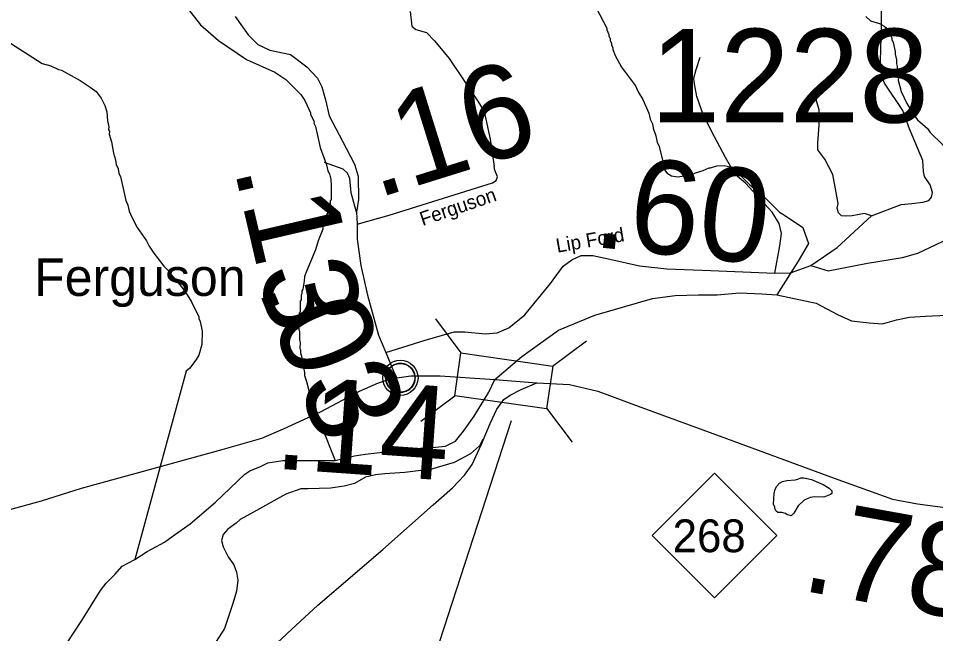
# Model space of a CAD drawing. Extents: x 1248089 to 1457196, y 820910 to 988753.
# Drawn here: x 1298239 to 1303139, y 857039 to 860324 of the extents above; entities that cross this region are included whole.
import ezdxf

# ---------------------------------------------------------------- set-up
doc = ezdxf.new("R2010")
doc.units = 0
for name, color, linetype in [('Exist Civil Demographics Community CELL', 7, 'Continuous'), ('Exist Civil Demographics Community Label', 7, 'Continuous'), ('Exist Hydrographic Misc Water Feature', 7, 'Continuous'), ('Exist Hydrographic River Shore', 7, 'Continuous'), ('Exist Road Non-System Type 51', 7, 'Continuous'), ('Exist Road Primary NC Attributed', 7, 'Continuous'), ('Exist Road Primary NC Shield CELL', 7, 'Continuous'), ('Exist Road Primary NC Shield Number Label', 7, 'Continuous'), ('Exist Road Primary NC Structure Standard Bridge CELL', 7, 'Continuous'), ('Exist Road Primary NC Structure Standard Bridge Number Label', 7, 'Continuous'), ('Exist Road Secondary Type 51 Attributed', 7, 'Continuous'), ('Exist Road Secondary Type 51 Label', 7, 'Continuous'), ('Prop CMT Slope Fill', 7, 'Continuous'), ('Prop GRAU CAT1 Cell', 7, 'Continuous'), ('Prop Lane Lines', 7, 'Continuous')]:
    doc.layers.add(name, color=color, linetype=linetype)

msp = doc.modelspace()

# ---------------------------------------------------------------- linework, layer by layer
at = {"layer": 'Exist Civil Demographics Community CELL'}
msp.add_lwpolyline([(1300202.3, 858417.2), (1300203.3, 858422.8), (1300205.1, 858429.4), (1300208, 858436.6), (1300210.9, 858442.3), (1300214.3, 858448.1), (1300218, 858453.2), (1300222, 858457.6), (1300226.6, 858462.2), (1300232.1, 858466.8), (1300237.5, 858470.4), (1300242.4, 858473.3), (1300247.5, 858475.7), (1300252.9, 858478), (1300258.6, 858479.8), (1300262.9, 858481), (1300267.8, 858481.7), (1300271.9, 858482.5), (1300278.2, 858482.7), (1300282.7, 858482.6), (1300288.3, 858482.4), (1300293.2, 858481.6), (1300298.1, 858480.6), (1300303.2, 858479.2), (1300308.3, 858477.3), (1300315, 858474.4), (1300321.2, 858470.9), (1300326.3, 858467.3), (1300331.5, 858463.3), (1300334.8, 858460.2), (1300338.9, 858455.8), (1300342.8, 858451.1), (1300345.8, 858446.5), (1300349, 858441.5), (1300351.4, 858436.3), (1300353.5, 858431.3), (1300355, 858426.3), (1300356.3, 858421.7), (1300357.4, 858415.7), (1300358, 858411), (1300358.3, 858405), (1300358.1, 858399.2), (1300357.5, 858393.5), (1300356.6, 858388), (1300354.9, 858381.9), (1300353.1, 858376), (1300350.8, 858371), (1300347.6, 858365), (1300344.3, 858359.6), (1300340.9, 858354.9), (1300336.7, 858350.2), (1300331.4, 858345.2), (1300326.3, 858341.1), (1300321.3, 858337.7), (1300317, 858335.2), (1300310.2, 858331.9), (1300303, 858329.2), (1300297.1, 858327.7), (1300290.5, 858326.4), (1300286.1, 858326), (1300281.6, 858325.7), (1300276, 858325.7), (1300271.7, 858326.1), (1300266.1, 858326.9), (1300260.2, 858328.2), (1300255.6, 858329.5), (1300250.4, 858331.3), (1300245.8, 858333.3), (1300241.9, 858335.6), (1300235.1, 858339.6), (1300229.5, 858343.9), (1300224.6, 858348.4), (1300220.1, 858353.3), (1300217, 858357.2), (1300214, 858361.4), (1300209.9, 858368.5), (1300208.2, 858372), (1300206.4, 858376.1), (1300203.9, 858384.3), (1300202.3, 858391.3), (1300201.6, 858396.5), (1300201.3, 858402.8), (1300201.2, 858407.5), (1300201.8, 858413.9)], close=True, dxfattribs=at)
for centre, radius in [((1300279.9, 858404.8), 94.3), ((1300279.7, 858405.1), 76.7)]:
    msp.add_circle(centre, radius, dxfattribs=at)
at = {"layer": 'Exist Hydrographic Misc Water Feature'}
for points in [[(1297851.8, 860697.6), (1297904.3, 860631.8), (1297977.3, 860508), (1297999.9, 860451.8), (1298036.2, 860382.9), (1298109.7, 860280.4), (1298172, 860207), (1298365.8, 860083.7)], [(1299109.4, 860422.3), (1299212.4, 860289.9), (1299308.5, 860205.7), (1299458.3, 860104.2), (1299608.7, 860036.7), (1299667.8, 859997.3), (1299748, 859917.4), (1299769.3, 859884.9), (1299799.8, 859820.2), (1299799.7, 859812.2), (1299818.7, 859771.8), (1299818.5, 859763.8), (1299826.2, 859747.6), (1299851.7, 859635), (1299885.6, 859542.2), (1299892.9, 859510.1), (1299900.5, 859493.9), (1299907.8, 859465.8), (1299911, 859429.7), (1299909.4, 859357.7), (1299905.2, 859349.8), (1299904.9, 859333.8), (1299896.2, 859302), (1299866.1, 859214.8), (1299865.8, 859198.8), (1299840.4, 859135.4), (1299827.3, 859087.7), (1299776.6, 858968.9), (1299768, 858945.1), (1299766.3, 858920.6)], [(1301328.5, 860376.3), (1301382.2, 860271.1), (1301382, 860263.1), (1301393.4, 860238.8), (1301393.2, 860230.8), (1301400.9, 860214.6), (1301400.7, 860206.6), (1301408.3, 860190.5), (1301408.2, 860182.5), (1301415.8, 860166.3), (1301415.6, 860158.3), (1301426.9, 860126), (1301461.5, 860063.3), (1301535.2, 859963.5), (1301550.5, 859931.2), (1301575.6, 859890.6)], [(1302765.8, 860334.7), (1302791.2, 860310.1), (1302838.9, 860296.9), (1302864.6, 860282.4), (1302872.4, 860276.1), (1302889.9, 860251.7), (1302905.1, 860219.4), (1302905, 860211.4), (1302912.6, 860195.2), (1302923.5, 860146.9), (1302923.2, 860133), (1302930.5, 860102.9), (1302930, 860080.8), (1302933.7, 860066.8), (1302936.6, 860018.7), (1302940.5, 860010.6), (1302940, 859994.6), (1302954.7, 859934.3), (1302985.3, 859869.6), (1303023.8, 859806.7), (1303043.3, 859782.2), (1303096.2, 859736.2)], [(1298365.8, 860083.7), (1298413.3, 860070.7), (1298452.9, 860051.7), (1298468.9, 860047.3), (1298569.7, 859993), (1298628.7, 859953.6), (1298654.3, 859933), (1298681.5, 859898.4), (1298700.6, 859858), (1298711.9, 859825.7), (1298714.7, 859777.6), (1298722, 859745.5), (1298721.7, 859729.5), (1298725.5, 859721.4), (1298725.1, 859705.4), (1298736.3, 859665.2), (1298746.8, 859604.9), (1298758, 859568.6), (1298761.5, 859544.6), (1298773, 859520.3), (1298776.4, 859496.3), (1298784.1, 859480.1), (1298813.2, 859351.4), (1298824.6, 859327.1), (1298831.8, 859295), (1298845.2, 859262.7), (1298873.9, 859208), (1298924.3, 859136.9), (1298937.6, 859108.5), (1298962.8, 859070), (1299017.2, 859000.7), (1299042.6, 858974.1), (1299046.4, 858966), (1299085.5, 858925.1), (1299087.4, 858919), (1299116.6, 858884.4), (1299141.8, 858847.8), (1299164.9, 858811.2), (1299203.2, 858730.4), (1299203, 858722.4), (1299210.6, 858706.2), (1299221.4, 858654), (1299219.8, 858582), (1299202.6, 858526.4), (1299190, 858502.7), (1299154.9, 858455.6), (1299136.5, 858440), (1298860.7, 857435)], [(1301575.6, 859890.6), (1301607.9, 859817.8), (1301615.2, 859785.7), (1301626.7, 859761.4), (1301630.1, 859737.4), (1301645.2, 859697), (1301652.4, 859660.8), (1301660, 859644.7), (1301678.5, 859576.2), (1301685.5, 859536.1), (1301695, 859509.8), (1301704.7, 859497.6), (1301728.4, 859483.1), (1301760.3, 859478.3), (1301832.6, 859488.6), (1301856.8, 859500.1), (1301897.1, 859511.1), (1301929.3, 859526.4), (1301937.3, 859526.2), (1301969.6, 859537.4), (1302009.6, 859538.5), (1302041.5, 859531.7), (1302073, 859509), (1302147.3, 859435.3), (1302225.9, 859369.4), (1302306, 859289.6), (1302332.1, 859273.4), (1302429.7, 859208), (1302460.7, 859121.3), (1302405, 859028.3), (1302291.1, 858848.6)], [(1303096.2, 859736.2), (1303109.7, 859714.7), (1303176.3, 859651.1), (1303244.1, 859555.6), (1303265.3, 859515.1), (1303272.5, 859482.9), (1303280.1, 859466.7), (1303279.8, 859450.7), (1303287.2, 859426.6), (1303288.5, 859394.6), (1303283.8, 859274.7), (1303287.3, 859250.6), (1303304.5, 859218.2), (1303328, 859193.7), (1303357.6, 859176.9), (1303405.3, 859163.9), (1303429.3, 859163.3), (1303437.2, 859159.1), (1303453.2, 859158.7), (1303485, 859150), (1303509, 859149.4), (1303524.9, 859145.1), (1303572.8, 859143.9), (1303637.8, 859133.7)], [(1299766.3, 858920.6), (1299758.5, 858877.4), (1299754.4, 858869.4), (1299753.9, 858853.5), (1299749.7, 858845.5), (1299749.2, 858821.6), (1299745, 858813.6), (1299743.8, 858757.7), (1299739.6, 858749.8), (1299736.9, 858717.9), (1299737.6, 858661.9), (1299741.4, 858653.8), (1299740.4, 858607.8), (1299744.1, 858593.7), (1299743.4, 858561.7), (1299747.2, 858553.6), (1299746.9, 858537.7), (1299754.3, 858513.5), (1299757.5, 858479.4), (1299765.2, 858465.3), (1299763, 858457.3), (1299768.5, 858433.2), (1299768.1, 858417.2), (1299779.4, 858384.9), (1299790.2, 858336.7), (1299789.9, 858320.7), (1299931.7, 857964.2)], [(1302389, 857860.7), (1302403.8, 857863.5), (1302420, 857871.2), (1302436, 857870.8), (1302475.8, 857861.8), (1302539.2, 857834.4), (1302570.7, 857815.7), (1302584.5, 857801.3), (1302584.1, 857787.3), (1302578, 857781.5), (1302541.7, 857768.3), (1302493.8, 857769.5), (1302469.7, 857766), (1302437.3, 857750.8), (1302404.7, 857721.5), (1302381.7, 857682.1), (1302367.4, 857668.4), (1302343.6, 857675), (1302337.7, 857681.1), (1302317.8, 857685.6), (1302295.8, 857686.1), (1302288, 857692.3), (1302280.3, 857706.5), (1302280.5, 857714.5), (1302272.8, 857730.6), (1302276.1, 857786.5), (1302282.7, 857810.4), (1302291, 857826.2), (1302305.3, 857841.8), (1302321.5, 857851.5), (1302343.7, 857857), (1302389, 857860.7)]]:
    msp.add_lwpolyline(points, dxfattribs=at)
at = {"layer": 'Exist Hydrographic River Shore'}
for points in [[(1300783.9, 858395.8), (1300929.2, 858519.1), (1301123.8, 858658.9), (1301318.3, 858738.8), (1301627.6, 858828.6), (1301747.4, 858843.6), (1301872.1, 858848.6), (1301971.9, 858848.6), (1302091.6, 858858.6), (1302211.3, 858853.6), (1302291.1, 858848.6), (1302500.7, 858803.7), (1302615.4, 858743.7), (1302690.2, 858708.8), (1302785, 858698.8), (1302854.9, 858693.8), (1302929.7, 858713.8), (1302999.5, 858728.8), (1303084.3, 858733.8), (1303199.1, 858738.8)], [(1298455, 856922.5), (1298578.1, 857108.8), (1298677.8, 857268.6), (1298707.8, 857308.5), (1298754.3, 857355.1), (1298794.2, 857398.4), (1298860.7, 857435), (1298927.3, 857478.3), (1299020.4, 857528.2), (1299066.9, 857561.5), (1299156.7, 857624.7), (1299293.1, 857741.2), (1299449.4, 857891), (1299476, 857907.6), (1299532.6, 857930.9), (1299572.5, 857950.9), (1299652.3, 857964.2), (1299772, 857964.2), (1299931.7, 857964.2), (1300034.8, 857987.5), (1300091.3, 857997.5), (1300154.5, 858004.1), (1300221, 858010.8), (1300340.7, 858027.4), (1300433.9, 858030.8), (1300520.3, 858040.7), (1300573.6, 858067.4), (1300616.8, 858120.6), (1300673.3, 858200.5), (1300752.2, 858329.1), (1300783.9, 858395.8)]]:
    msp.add_lwpolyline(points, dxfattribs=at)
at = {"layer": 'Exist Road Non-System Type 51'}
for points in [[(1300333, 860360.2), (1300342, 860281.9), (1300363.1, 860263.9), (1300420.2, 860248.8), (1300462.4, 860203.6), (1300540.6, 860110.3), (1300694.1, 859881.4), (1300727.2, 859827.2), (1300760.3, 859679.6), (1300780.3, 859533.5)], [(1303071.1, 859342.3), (1303103.1, 859352.3), (1303117.1, 859368.7), (1303121.8, 859394.5), (1303110.1, 859434.4), (1303079.6, 859478.9), (1303075, 859507), (1303070.3, 859565.7), (1303000, 859734.5), (1302964.8, 859833), (1302866.4, 859978.4), (1302850, 860018.2), (1302845.3, 860095.6), (1302850, 860287.9), (1302850.2, 860372.9)], [(1302473.4, 859004.9), (1302566.1, 858976.6), (1302775.6, 859016.6), (1302961.9, 859046.5), (1303045, 859069.8), (1303337.7, 859209.6), (1303447.4, 859289.5), (1303567.2, 859392.6), (1303676.9, 859525.8), (1303766.7, 859635.6), (1303893.1, 859842), (1303988.4, 859997.1), (1304081.6, 860120.3), (1304164.7, 860210.1), (1304237.5, 860285.5)], [(1302280.8, 858964.2), (1302306.4, 859108.8), (1302316.4, 859175.3), (1302303.1, 859228.6), (1302266.5, 859288.5), (1302123.5, 859444.9), (1302070.3, 859488.2), (1302017.1, 859581.4), (1301957.2, 859691.2), (1301897.3, 859811), (1301864.1, 859907.5), (1301850.8, 859974.1), (1301847.4, 860004.1), (1301860.7, 860050.7), (1301880.7, 860117.2)], [(1302796.1, 859270), (1302758.6, 859281.9), (1302730.5, 859277.3), (1302693, 859270.2), (1302660.2, 859267.9), (1302636.8, 859270.2), (1302620.4, 859286.6), (1302613.4, 859310.1), (1302618, 859335.9), (1302604, 859413.3), (1302589.9, 859490.6), (1302547.7, 859572.7), (1302510.3, 859621.9), (1302510.3, 859659.5), (1302517.3, 859753.3), (1302517.3, 859835.3), (1302500.9, 859891.6), (1302486.8, 859919.7)], [(1300046.3, 859289.6), (1300017.1, 859391.8), (1300010.4, 859468.4), (1299997.1, 859498.3), (1299973.8, 859518.3), (1299874.1, 859554.9)], [(1300720.8, 858076.3), (1300703.4, 858041.7), (1300654.5, 857998.7), (1300567.5, 857952.4), (1300446.7, 857916.8), (1300304.3, 857899.6), (1300196.1, 857891.8), (1300147.9, 857886.8), (1300093.6, 857873.8), (1300035, 857841), (1299980.6, 857826.1), (1299906.4, 857815.6), (1299786.2, 857812), (1299748.2, 857812.7), (1299667.6, 857784.3), (1299495.6, 857687.7), (1299424.8, 857649.1), (1299402.3, 857629.6), (1299357.7, 857596.5), (1299333.1, 857568.9), (1299324.4, 857537.1), (1299333.8, 857502.9), (1299360.7, 857448.3), (1299389.8, 857405.7), (1299405.1, 857367.4), (1299412.2, 857325.2), (1299405, 857265.3), (1299385.7, 857199.7), (1299341, 857066.5), (1299295.6, 856997.3)]]:
    msp.add_lwpolyline(points, dxfattribs=at)
at = {"layer": 'Exist Road Primary NC Attributed'}
for points in [[(1300261.8, 858404.8), (1300336.4, 858414.7), (1300493.2, 858416.2), (1300783.9, 858395.8)], [(1298141.3, 857687.4), (1298362.8, 857748.7), (1298577.3, 857815.9), (1298979, 857925.6), (1299327.8, 858022.7), (1299540.4, 858082.4), (1299655.3, 858132.3), (1299853, 858223.7), (1300061.9, 858333.8), (1300162.6, 858378.6), (1300216.7, 858395.4), (1300261.8, 858404.8)], [(1300783.9, 858395.8), (1301009.3, 858378.1)], [(1301009.3, 858378.1), (1301184.2, 858368.4), (1301334.9, 858333.3), (1301549.5, 858252.6), (1302022.9, 858080.4), (1302597.6, 857869.1), (1302909.7, 857756.3), (1303042.7, 857732.3), (1303296.9, 857698.8), (1303490.2, 857674.4), (1303669.9, 857650.1), (1304010, 857596.9), (1304273.4, 857569.5), (1304376.9, 857571), (1304507.8, 857593.9), (1304630.5, 857645.6), (1304753.8, 857731), (1304893.9, 857865)]]:
    msp.add_lwpolyline(points, dxfattribs=at)
at = {"layer": 'Exist Road Primary NC Shield CELL'}
msp.add_lwpolyline([(1301625.3, 857563.5), (1301958.3, 857896.5), (1302291.3, 857563.5), (1301958.3, 857230.5)], close=True, dxfattribs=at)
at = {"layer": 'Exist Road Primary NC Structure Standard Bridge CELL'}
for p, q in [((1300467.2, 858719), (1300602.9, 858537.9)), ((1301093.5, 858466.5), (1301274.7, 858602.3)), ((1300389, 858172.9), (1300570.1, 858308.6)), ((1301061.4, 858242.5), (1301197.2, 858061.3))]:
    msp.add_line(p, q, dxfattribs=at)
msp.add_lwpolyline([(1300602.9, 858537.9), (1301093.7, 858467.6), (1301060.9, 858238.4), (1300570.1, 858308.6)], close=True, dxfattribs=at)
at = {"layer": 'Exist Road Primary NC Structure Standard Bridge Number Label'}
msp.add_line((1300872.1, 858175.3), (1299549.7, 854109.1), dxfattribs=at)
at = {"layer": 'Exist Road Secondary Type 51 Attributed'}
for points in [[(1299397.8, 860333.3), (1299467.1, 860235.5), (1299519.1, 860185.3), (1299582.3, 860154.7), (1299692.2, 860130.3), (1299779.8, 860065.1), (1299836.8, 860003.9), (1299861.3, 859959.1), (1299879.6, 859889.8), (1299900, 859804.2), (1299971.3, 859667.6), (1300034.1, 859546.4), (1300054.4, 859481.2), (1300056.5, 859356.9), (1300046.3, 859289.6), (1300048.3, 859224.4)], [(1300048.3, 859224.4), (1300219.7, 859272.8), (1300771.6, 859445.2), (1300792.1, 859458.7), (1300798.1, 859478.5), (1300784.4, 859513.6), (1300780.3, 859533.5)], [(1300202.2, 858539.7), (1300412.7, 858605.4), (1300566.5, 858651.1), (1300624.3, 858651.1), (1300732.4, 858638.9), (1300797.9, 858645), (1300858.8, 858670.9), (1300945.5, 858741), (1301082.5, 858908.6), (1301149, 859000.8), (1301196.2, 859034.3), (1301246.4, 859057.2), (1301307.3, 859058.7), (1301398.7, 859038.9), (1301557, 859002.3), (1301703.1, 858987.1), (1301938.2, 858977.9), (1302280.8, 858964.2), (1302363.8, 858965.3), (1302473.4, 859004.9), (1302613.4, 859100.9), (1302796.1, 859270), (1302954.4, 859329.4), (1303011.7, 859335.1), (1303071.1, 859342.3)], [(1300048.3, 859224.4), (1300048.5, 859145.6), (1300068.3, 859003.9), (1300104.8, 858847), (1300162.6, 858632.7), (1300202.2, 858539.7)], [(1300202.2, 858539.7), (1300243.6, 858439.8), (1300261.8, 858404.8)], [(1299158.3, 856528.4), (1299223.8, 856593.7), (1299491.9, 856868.1), (1299699.1, 857061.4), (1299839.9, 857190.3), (1300186.9, 857488.5), (1300456, 857727.1), (1300558.6, 857817.8), (1300623, 857884.2), (1300663.2, 857942.6), (1300713.5, 858051.3), (1300759.8, 858160.1), (1300796, 858236.6), (1300832.2, 858288.9), (1300866.4, 858313.1), (1300924.8, 858343.3), (1301009.3, 858378.1)]]:
    msp.add_lwpolyline(points, dxfattribs=at)

# ---------------------------------------------------------------- texts
at = {"layer": 'Exist Civil Demographics Community Label'}
msp.add_text('Ferguson', height=200, dxfattribs=at).set_placement((1298323.3, 858842.4))
at = {"layer": 'Exist Road Primary NC Shield Number Label'}
msp.add_text('268', height=175, dxfattribs=at).set_placement((1301734.4, 857473.8))
at = {"layer": 'Exist Road Secondary Type 51 Label'}
for s, rotation, p in [('Ferguson', 18.8629, (1300398.8, 859215)), ('Lip Ford', 9.7349, (1301118.2, 859072.6))]:
    msp.add_text(s, height=75, rotation=rotation, dxfattribs=at).set_placement(p)
at = {"layer": 'Prop CMT Slope Fill'}
for s, rotation, p in [('.14', 355.9772, (1299600, 857921.3)), ('.78', 349.772, (1302411.5, 857271.1))]:
    msp.add_text(s, height=500, rotation=rotation, dxfattribs=at).set_placement(p)
at = {"layer": 'Prop GRAU CAT1 Cell'}
for s, rotation, p in [('.16', 17.3407, (1300152, 859361.4)), ('.60', 354.0486, (1301301.3, 859105.2)), ('.13', 283.1065, (1299390.9, 859523.7)), ('.03', 292.503, (1299513.6, 858884.8))]:
    msp.add_text(s, height=500, rotation=rotation, dxfattribs=at).set_placement(p)
at = {"layer": 'Prop Lane Lines'}
msp.add_text('1228', height=500, dxfattribs=at).set_placement((1301615.9, 859768.1))

doc.saveas('drawing.dxf')
